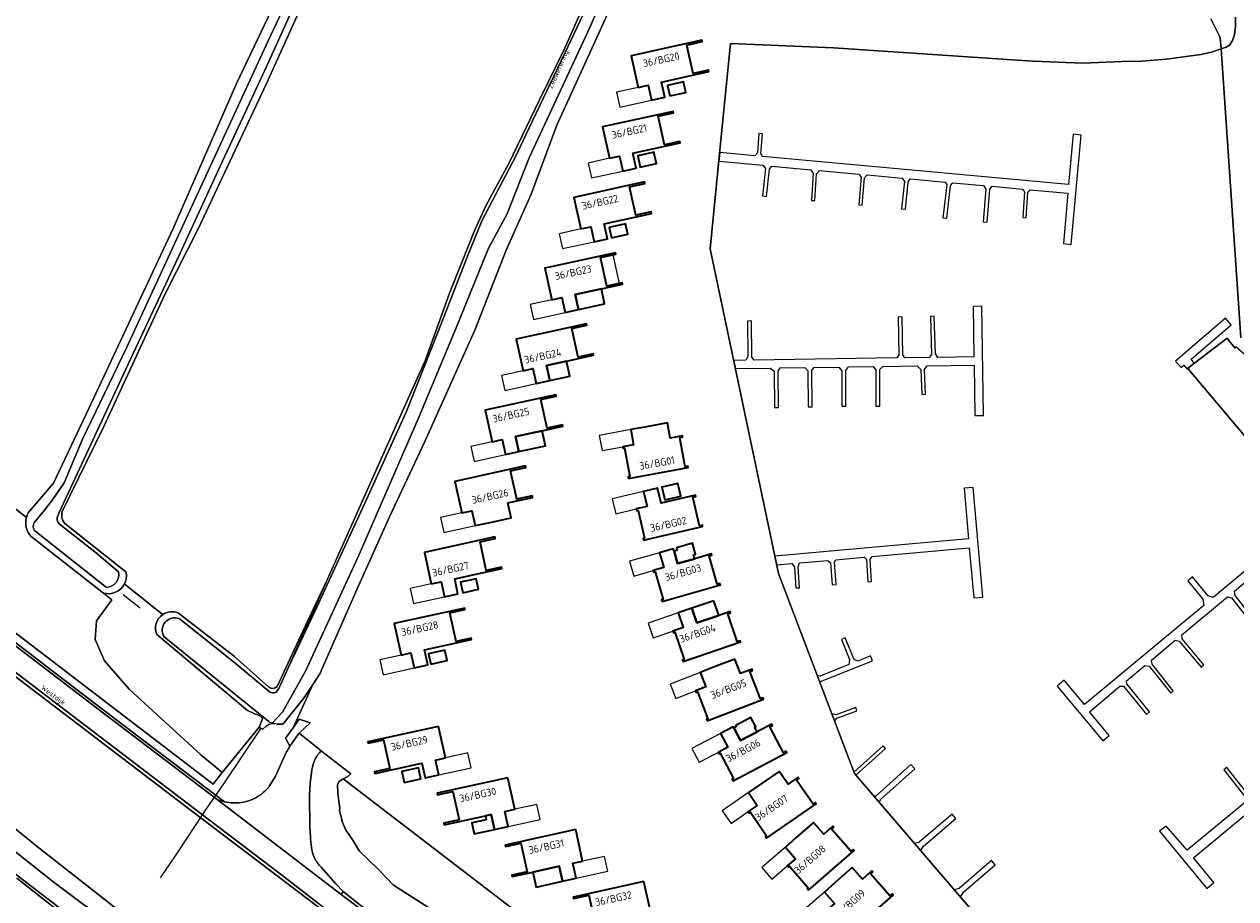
# Model space of a CAD drawing. Header units: metres. Extents: x 149984 to 156489, y 469398 to 478068.
# Tile 591 of 656: x 153705 to 153925, y 474865 to 475023. Entities that reach past the tile are written whole.
import ezdxf
from ezdxf.enums import TextEntityAlignment as Align

# ---------------------------------------------------------------- set-up
doc = ezdxf.new("R2010")
doc.units = ezdxf.units.M
doc.header["$LTSCALE"] = 0.75
for name, color, linetype, lineweight in [('B-WE-GR-GRAS-GV', 252, 'Continuous', 13), ('B-WE-KW-KUNSTWERK_DUIKER-G', 6, 'Continuous', 18), ('B-WE-KW-KUNSTWERK_STEIGER-GV', 6, 'Continuous', 18), ('B-WE-OG-BEBOUWING-GV', 6, 'Continuous', 35), ('B-WE-OG-BEBOUWING-T18', 1, 'Continuous', 18), ('B-WE-OG-BEBOUWING_LUIFEL-GV', 6, 'Continuous', 18), ('B-WE-OG-TERREIN_BEGROEID-GV', 252, 'Continuous', 18), ('B-WE-OG-TERREIN_ERF-GV', 252, 'Continuous', 18), ('B-WE-OG-TERREIN_OEVER-GV', 252, 'Continuous', 18), ('B-WE-OG-TOPOGRAFIE-T18', 7, 'Continuous', 18), ('B-WE-OG-WATER-GV', 252, 'Continuous', 18), ('B-WE-OG-WATER_HAVEN-GV', 252, 'Continuous', 18), ('B-WE-OG-WATER_SLOOT-GV', 252, 'Continuous', 18), ('B-WE-OG-WEG-GV', 252, 'Continuous', 18), ('B-WE-VH-GESLOTENVERHARDING_ASFALT-GV', 252, 'Continuous', 18), ('B-WE-VH-GESLOTENVERHARDING_BETON-GV', 252, 'Continuous', 18), ('B-WE-VH-ONVERHARD-GV', 252, 'Continuous', 18), ('B-WE-VH-OPENVERHARDING-GV', 252, 'Continuous', 18), ('B-WE-VH-OPENVERHARDING_BETONSTRAATSTEEN-GV', 252, 'Continuous', 18), ('B-WE-VH-OPENVERHARDING_STRAATBAKSTEEN-GV', 252, 'Continuous', 18)]:
    doc.layers.add(name, color=color, linetype=linetype, lineweight=lineweight)
doc.styles.add('NLCS-ISO-M500-T18', font='NLCS-ISO.ttf', dxfattribs={"height": 0.9})
doc.styles.add('NLCS-ISO-M750-T18', font='NLCS-ISO.ttf', dxfattribs={"height": 1.35})

msp = doc.modelspace()

# ---------------------------------------------------------------- linework, layer by layer
at = {"layer": 'B-WE-GR-GRAS-GV', "flags": 128}
for points in [[(153705.942, 474934.919), (153710.528, 474940.281), (153716.904, 474953.798), (153732.203, 474986.447), (153743.642, 475012.719), (153755.139, 475036.8), (153765.492, 475057.198), (153780.567, 475090.001), (153793.209, 475118.439), (153795.728, 475121.837), (153796.852, 475123.755), (153798.903, 475127.194), (153800.556, 475132.751), (153800.479, 475134.977), (153799.167, 475143.334), (153791.759, 475158.548), (153787.46, 475167.61), (153778.067, 475180.574), (153747.212, 475224.14)], [(153794.357, 475112.537), (153762.437, 475043.874), (153757.158, 475030.613), (153749.088, 475012.714), (153736.825, 474986.634), (153730.734, 474974.59), (153719.646, 474950.571), (153712.106, 474935.175)], [(153802.978, 475018.859), (153813.539, 475042.516), (153814.405, 475044.074)], [(153751.033, 474903.446), (153755.718, 474913.636), (153760.162, 474922.89), (153773.668, 474953.198), (153777.813, 474962.484), (153782.253, 474974.704), (153786.822, 474986.182), (153788.864, 474990.666), (153792.96, 474998.22), (153798.521, 475009.772), (153802.978, 475018.859)], [(153574.948, 475011.628), (153739.438, 474885.754), (153741.056, 474887.882), (153737.149, 474891.119), (153724.201, 474902.951), (153719.736, 474908.086), (153718.062, 474911.992), (153718.285, 474915.341), (153719.96, 474917.573), (153721.107, 474919.177), (153719.543, 474920.401), (153706.489, 474930.615)], [(153752.424, 474897.088), (153752.16, 474896.76), (153751.97, 474896.62), (153751.71, 474896.62), (153751.11, 474896.63), (153750.76, 474896.68), (153750.42, 474896.76), (153750.1, 474896.79), (153749.79, 474896.71), (153749.51, 474896.6), (153749, 474896.19), (153748.42, 474895.76), (153747.76, 474896.12), (153741.056, 474887.882), (153739.438, 474885.754), (153574.948, 475011.628)], [(153705.607, 474934.103), (153705.038, 474934.535), (153700.355, 474938.096), (153700.26, 474938.953), (153699.188, 474939.77)], [(153699.188, 474939.77), (153700.26, 474938.953), (153700.355, 474938.096), (153705.038, 474934.535), (153705.607, 474934.103)], [(153712.567, 474933.022), (153723.626, 474924.255)], [(153723.375, 474922.047), (153723.851, 474921.665), (153727.132, 474919.027), (153728.777, 474917.704), (153730.289, 474916.488)], [(153733.138, 474916.774), (153743.294, 474908.869), (153749.496, 474903.327)], [(153697.878, 474915.754), (153713.36, 474903.946), (153725.773, 474894.452), (153736.216, 474886.528), (153741.471, 474882.599)], [(153753.345, 474892.641), (153752.557, 474894.095), (153753.896, 474895.969), (153757.413, 474903.734), (153755.788, 474901.273), (153752.424, 474897.088)], [(153749.572, 474885.35), (153750.634, 474887.102), (153752.729, 474891.601)], [(153730.917, 474847.824), (153721.45, 474854.997), (153712.467, 474862), (153703.853, 474868.741)]]:
    msp.add_lwpolyline(points, dxfattribs=at)
at = {"layer": 'B-WE-GR-GRAS-GV'}
for points in [[(153705.607, 474934.103, -0.0612358), (153705.942, 474934.919)], [(153712.106, 474935.175, 0.2723875), (153712.567, 474933.022)], [(153706.489, 474930.615, -0.2641274), (153705.607, 474934.103)], [(153723.626, 474924.255, -0.1772643), (153723.375, 474922.047)], [(153730.289, 474916.488, -0.2562204), (153733.138, 474916.774)], [(153749.496, 474903.327, 0.3415922), (153751.033, 474903.446)], [(153752.729, 474891.601, -0.0133383), (153753.345, 474892.641)], [(153746.769, 474883.124, 0.1019895), (153749.367, 474885.105)], [(153749.367, 474885.105, 0.0132288), (153749.572, 474885.35)], [(153741.471, 474882.599, 0.1066102), (153744.976, 474882.508)], [(153744.976, 474882.508, 0.0592187), (153746.769, 474883.124)]]:
    msp.add_lwpolyline(points, format="xyb", dxfattribs=at)
at = {"layer": 'B-WE-KW-KUNSTWERK_DUIKER-G', "flags": 128}
for points in [[(153723.134, 474920.154), (153726.215, 474917.742)], [(153729.87, 474868.784), (153732.586, 474872.811), (153738.233, 474881.28), (153741.372, 474885.839), (153748.122, 474895.923)]]:
    msp.add_lwpolyline(points, dxfattribs=at)
at = {"layer": 'B-WE-KW-KUNSTWERK_STEIGER-GV', "flags": 128}
for points in [[(153880.534, 474994.073), (153886.026, 474993.569), (153886.401, 474993.077), (153886.075, 474988.416), (153886.679, 474988.374), (153887.002, 474992.995), (153887.419, 474993.441), (153894.25, 474992.814), (153893.413, 474983.693), (153894.836, 474983.562), (153896.653, 475003.368), (153895.185, 475003.502), (153894.35, 474994.399), (153838.904, 474999.486), (153838.628, 475000.048), (153838.916, 475003.583), (153838.277, 475003.636), (153837.993, 475000.159), (153837.538, 474999.611), (153831.172, 475000.195), (153831.014, 474998.616), (153839.011, 474997.882), (153839.478, 474997.29), (153838.91, 474992.335), (153839.649, 474992.251), (153840.215, 474997.185), (153840.637, 474997.733), (153847.689, 474997.086), (153848.101, 474996.421), (153847.774, 474991.531), (153848.384, 474991.49), (153848.707, 474996.32), (153849.223, 474996.945), (153856.343, 474996.292), (153856.791, 474995.704), (153856.376, 474990.727), (153856.967, 474990.678), (153857.377, 474995.595), (153857.871, 474996.152), (153864.25, 474995.567), (153864.629, 474994.921), (153864.126, 474990.01), (153864.807, 474989.941), (153865.309, 474994.853), (153865.653, 474995.438), (153872.007, 474994.855), (153872.335, 474994.356), (153871.615, 474988.38), (153872.293, 474988.299), (153873.004, 474994.195), (153873.419, 474994.725), (153878.966, 474994.217), (153879.387, 474993.531), (153878.907, 474987.663), (153879.623, 474987.605), (153880.104, 474993.481)], [(153868.723, 474961.562), (153877.276, 474961.687), (153877.41, 474952.56), (153878.921, 474952.583), (153878.632, 474972.342), (153877.062, 474972.319), (153877.196, 474963.182), (153870.657, 474963.086), (153870.247, 474963.716), (153870.041, 474970.542), (153869.327, 474970.52), (153869.536, 474963.622), (153869.115, 474963.064), (153864.699, 474962.999), (153864.369, 474963.57), (153864.22, 474970.418), (153863.472, 474970.401), (153863.621, 474963.563), (153863.277, 474962.978), (153837.39, 474962.599), (153837.011, 474963.148), (153836.939, 474969.684), (153836.221, 474969.676), (153836.293, 474963.218), (153835.913, 474962.578), (153833.711, 474962.545), (153834.029, 474961.054), (153840.349, 474961.147), (153841.067, 474960.559), (153841.097, 474954.018), (153841.813, 474954.021), (153841.783, 474960.56), (153842.131, 474961.173), (153846.605, 474961.238), (153847.131, 474960.619), (153847.191, 474954.137), (153847.908, 474954.143), (153847.848, 474960.679), (153848.212, 474961.262), (153852.755, 474961.328), (153853.315, 474960.678), (153853.315, 474954.226), (153854.032, 474954.226), (153854.032, 474960.738), (153854.471, 474961.353), (153858.971, 474961.419), (153859.439, 474960.768), (153859.469, 474954.226), (153860.186, 474954.229), (153860.155, 474960.886), (153860.747, 474961.445), (153866.942, 474961.536), (153867.594, 474960.886), (153867.773, 474956.367), (153868.428, 474956.393), (153868.249, 474960.916)], [(153917.118, 474962.019), (153916.559, 474962.76), (153923.793, 474969.007), (153922.751, 474970.213), (153913.736, 474962.427), (153914.747, 474961.256), (153915.224, 474961.669), (153915.86, 474960.932)], [(153852.178, 474926.439), (153857.351, 474926.903), (153857.752, 474926.462), (153857.973, 474922.425), (153858.663, 474922.463), (153858.444, 474926.453), (153858.782, 474927.031), (153876.367, 474928.608), (153877.183, 474919.512), (153878.834, 474919.66), (153877.054, 474939.509), (153875.434, 474939.363), (153876.255, 474930.215), (153841.175, 474927.069), (153841.507, 474925.482), (153844.221, 474925.725), (153844.73, 474925.169), (153844.983, 474921.321), (153845.612, 474921.363), (153845.363, 474925.135), (153845.609, 474925.85), (153850.753, 474926.311), (153851.225, 474925.863), (153851.542, 474921.858), (153852.268, 474921.915), (153851.948, 474925.96)], [(153849.346, 474904.101), (153849.449, 474904.358), (153858.848, 474908.116), (153858.491, 474909.009), (153856.165, 474908.079), (153855.519, 474908.356), (153853.918, 474912.254), (153853.215, 474911.965), (153854.7, 474908.348), (153854.546, 474907.432), (153849.345, 474905.352), (153848.828, 474905.465)], [(153851.469, 474898.497), (153851.995, 474897.113), (153852.399, 474897.754), (153856.04, 474899.054), (153855.833, 474899.633), (153852.238, 474898.35)], [(153855.572, 474887.679), (153855.817, 474887.393), (153861.194, 474892.224), (153860.758, 474892.709), (153855.467, 474887.956)], [(153860.092, 474882.412), (153860.304, 474882.974), (153866.504, 474888.54), (153865.8, 474889.324), (153859.429, 474883.606), (153859.074, 474883.593)], [(153867.575, 474873.739), (153868.065, 474874.551), (153873.968, 474879.536), (153873.294, 474880.334), (153867.277, 474875.254), (153866.43, 474875.049)], [(153873.659, 474866.649), (153874.783, 474865.332), (153875.382, 474866.249), (153881.059, 474871.179), (153880.39, 474871.949), (153874.539, 474866.868)]]:
    msp.add_lwpolyline(points, close=True, dxfattribs=at)
for points in [[(153938.433, 474934.458), (153920.558, 474919.571), (153919.641, 474919.86), (153916.827, 474923.32), (153915.94, 474922.599), (153918.651, 474919.266), (153918.84, 474918.14), (153897.273, 474900.179), (153893.576, 474904.618), (153892.291, 474903.549), (153900.569, 474893.61), (153901.723, 474894.571), (153898.131, 474898.885), (153903.67, 474903.499), (153904.299, 474903.499), (153908.445, 474898.419), (153909.035, 474898.901), (153904.923, 474903.938), (153904.84, 474904.473), (153908.166, 474907.242), (153908.977, 474907.149), (153912.857, 474902.282), (153913.33, 474902.659), (153909.486, 474907.48), (153909.352, 474908.231), (153913.687, 474911.841), (153914.399, 474911.7), (153918.385, 474906.991), (153918.882, 474907.412), (153914.933, 474912.077), (153914.857, 474912.815), (153923.117, 474919.695), (153923.86, 474919.53), (153927.422, 474914.98)], [(153928.038, 474915.462), (153924.535, 474919.937), (153924.383, 474920.749), (153929.267, 474924.817)], [(153926.539, 474882.642), (153915.862, 474873.789), (153912.035, 474878.143), (153910.805, 474877.236), (153919.374, 474866.889), (153920.683, 474867.978), (153916.989, 474872.416), (153942.009, 474893.24)], [(153926.889, 474883.903), (153923.016, 474888.8), (153922.475, 474888.373), (153926.292, 474883.545)]]:
    msp.add_lwpolyline(points, dxfattribs=at)
at = {"layer": 'B-WE-OG-BEBOUWING-GV', "flags": 128}
for points in [[(153816.422, 475012.007), (153818.218, 475012.407), (153818.819, 475009.703), (153821.26, 475010.246), (153820.658, 475012.95), (153829.19, 475014.848), (153829.131, 475015.111), (153826.378, 475014.499), (153825.227, 475019.672), (153827.98, 475020.285), (153827.921, 475020.548), (153815.153, 475017.708)], [(153822.144, 475010.443), (153825.031, 475011.085), (153824.605, 475013), (153821.718, 475012.358)], [(153811.227, 474999.148), (153813.024, 474999.543), (153813.619, 474996.837), (153816.061, 474997.374), (153815.466, 475000.079), (153824.002, 475001.955), (153823.944, 475002.219), (153821.19, 475001.614), (153820.052, 475006.79), (153822.807, 475007.396), (153822.749, 475007.659), (153809.974, 475004.852)], [(153818.192, 475000), (153816.317, 474999.588), (153816.77, 474997.53), (153819.732, 474998.181), (153819.332, 475000), (153819.279, 475000.239)], [(153806.017, 474986.352), (153807.814, 474986.747), (153808.409, 474984.042), (153810.851, 474984.579), (153810.256, 474987.284), (153818.792, 474989.16), (153818.734, 474989.424), (153815.98, 474988.819), (153814.842, 474993.995), (153817.597, 474994.6), (153817.539, 474994.864), (153804.764, 474992.056)], [(153811.574, 474984.738), (153814.506, 474985.383), (153814.088, 474987.28), (153811.156, 474986.636)], [(153809.74, 474975.497), (153813.556, 474976.336), (153813.498, 474976.599), (153810.744, 474975.994), (153809.607, 474981.171), (153812.361, 474981.776), (153812.303, 474982.04), (153799.528, 474979.232), (153800.781, 474973.528), (153802.578, 474973.923), (153803.173, 474971.218), (153805.615, 474971.754), (153805.02, 474974.46)], [(153805.615, 474971.754), (153810.334, 474972.791), (153809.74, 474975.497), (153805.02, 474974.46)], [(153800.382, 474958.89), (153799.788, 474961.595), (153803.445, 474962.399), (153808.324, 474963.471), (153808.266, 474963.735), (153805.512, 474963.13), (153804.374, 474968.306), (153807.128, 474968.911), (153807.07, 474969.175), (153794.295, 474966.367), (153795.549, 474960.663), (153797.346, 474961.058), (153797.941, 474958.353)], [(153800.382, 474958.89), (153804.033, 474959.693), (153803.445, 474962.399), (153799.788, 474961.595)], [(153799.012, 474949.795), (153802.735, 474950.613), (153802.677, 474950.877), (153799.923, 474950.271), (153798.785, 474955.448), (153801.54, 474956.053), (153801.482, 474956.317), (153788.707, 474953.509), (153789.96, 474947.805), (153791.757, 474948.2), (153792.352, 474945.495), (153794.794, 474946.031), (153794.199, 474948.737)], [(153799.012, 474949.795), (153794.199, 474948.737), (153794.794, 474946.031), (153799.606, 474947.087)], [(153814.661, 474941.147), (153825.46, 474943.134), (153825.414, 474943.38), (153824.893, 474943.284), (153823.931, 474948.516), (153824.452, 474948.612), (153824.407, 474948.858), (153822.213, 474948.455), (153821.705, 474951.217), (153817.623, 474950.467), (153815.066, 474949.997), (153815.573, 474947.243), (153813.606, 474946.881), (153813.664, 474946.567), (153813.93, 474946.615), (153814.869, 474941.511), (153814.603, 474941.462)], [(153792.818, 474936.748), (153797.253, 474937.723), (153797.195, 474937.986), (153794.441, 474937.381), (153793.303, 474942.557), (153796.057, 474943.163), (153795.999, 474943.426), (153783.224, 474940.619), (153784.478, 474934.915), (153786.275, 474935.31), (153786.869, 474932.604), (153789.311, 474933.141), (153793.413, 474934.043)], [(153817.393, 474929.945), (153828.086, 474932.435), (153828.03, 474932.679), (153827.513, 474932.559), (153826.307, 474937.74), (153826.823, 474937.86), (153826.766, 474938.104), (153820.552, 474936.656), (153819.915, 474939.393), (153817.383, 474938.803), (153818.018, 474936.076), (153816.07, 474935.623), (153816.143, 474935.311), (153816.406, 474935.372), (153817.583, 474930.318), (153817.32, 474930.256)], [(153821.237, 474937.269), (153824.149, 474937.948), (153823.611, 474940.254), (153820.7, 474939.576)], [(153778.94, 474922.035), (153780.737, 474922.43), (153781.332, 474919.725), (153783.773, 474920.262), (153783.179, 474922.967), (153787.28, 474923.868), (153791.715, 474924.843), (153791.657, 474925.107), (153788.903, 474924.501), (153787.765, 474929.678), (153790.519, 474930.283), (153790.461, 474930.547), (153777.686, 474927.739)], [(153826.647, 474926.621), (153823.548, 474925.727), (153822.902, 474927.966), (153822.769, 474928.427), (153820.271, 474927.706), (153821.047, 474925.016), (153819.125, 474924.462), (153819.214, 474924.154), (153819.473, 474924.229), (153820.911, 474919.242), (153820.652, 474919.168), (153820.741, 474918.86), (153831.291, 474921.903), (153831.221, 474922.143), (153830.712, 474921.996), (153829.238, 474927.108), (153829.747, 474927.255), (153829.678, 474927.495)], [(153823.338, 474928.591), (153823.471, 474928.131), (153822.902, 474927.966), (153823.548, 474925.727), (153826.647, 474926.621), (153826.442, 474927.328), (153826.817, 474927.436), (153826.241, 474929.429)], [(153784.645, 474920.454), (153787.47, 474921.075), (153787.055, 474922.962), (153784.23, 474922.34)], [(153830.093, 474918.989), (153826.125, 474917.636), (153827.032, 474914.976), (153830.997, 474916.328)], [(153773.462, 474909.147), (153775.26, 474909.542), (153775.854, 474906.836), (153778.296, 474907.373), (153777.701, 474910.078), (153786.238, 474911.954), (153786.18, 474912.218), (153783.425, 474911.613), (153782.288, 474916.789), (153785.042, 474917.395), (153784.984, 474917.658), (153772.209, 474914.85)], [(153826.125, 474917.636), (153823.664, 474916.797), (153824.567, 474914.147), (153822.674, 474913.501), (153822.778, 474913.199), (153823.033, 474913.286), (153824.708, 474908.373), (153824.453, 474908.286), (153824.556, 474907.983), (153834.948, 474911.527), (153834.868, 474911.763), (153834.366, 474911.592), (153832.649, 474916.628), (153833.151, 474916.799), (153833.07, 474917.035), (153830.997, 474916.328), (153827.032, 474914.976)], [(153778.841, 474907.493), (153781.826, 474908.149), (153781.409, 474910.049), (153778.423, 474909.393)], [(153834.921, 474905.797), (153833.902, 474908.425), (153830.071, 474906.94), (153827.644, 474906.005), (153828.651, 474903.393), (153826.784, 474902.674), (153826.899, 474902.375), (153827.151, 474902.472), (153829.017, 474897.629), (153828.765, 474897.532), (153828.88, 474897.233), (153839.126, 474901.179), (153839.036, 474901.413), (153838.542, 474901.222), (153836.63, 474906.187), (153837.124, 474906.377), (153837.034, 474906.611)], [(153837.967, 474895.263), (153837.547, 474896.052), (153837.727, 474896.147), (153836.832, 474897.843), (153834.118, 474896.411), (153834.22, 474896.217), (153833.742, 474895.966), (153834.951, 474893.673)], [(153780.238, 474896.24), (153767.463, 474893.432), (153767.521, 474893.168), (153770.276, 474893.773), (153771.413, 474888.597), (153768.659, 474887.992), (153768.717, 474887.728), (153777.253, 474889.604), (153777.848, 474886.899), (153780.29, 474887.435), (153779.695, 474890.141), (153781.492, 474890.536)], [(153831.34, 474894.946), (153832.646, 474892.469), (153830.877, 474891.536), (153831.026, 474891.253), (153831.265, 474891.379), (153833.685, 474886.788), (153833.446, 474886.662), (153833.596, 474886.379), (153843.308, 474891.5), (153843.192, 474891.721), (153842.723, 474891.474), (153840.242, 474896.18), (153840.711, 474896.427), (153840.594, 474896.648), (153838.622, 474895.608), (153837.967, 474895.263), (153834.951, 474893.673), (153833.742, 474895.966), (153833.64, 474896.159)], [(153774.035, 474886.062), (153777.061, 474886.726), (153776.617, 474888.753), (153773.591, 474888.088)], [(153792.8, 474886.917), (153780.021, 474884.127), (153780.079, 474883.863), (153782.834, 474884.465), (153783.964, 474879.286), (153781.209, 474878.685), (153781.267, 474878.421), (153788.742, 474880.054), (153789.806, 474880.286), (153790.397, 474877.579), (153792.839, 474878.113), (153792.248, 474880.819), (153794.046, 474881.211)], [(153841.968, 474888.078), (153836.384, 474884.233), (153837.972, 474881.927), (153836.324, 474880.793), (153836.505, 474880.529), (153836.728, 474880.682), (153839.67, 474876.407), (153839.448, 474876.254), (153839.629, 474875.99), (153848.674, 474882.216), (153848.532, 474882.422), (153848.096, 474882.121), (153845.08, 474886.503), (153845.516, 474886.804), (153845.374, 474887.01), (153843.563, 474885.763)], [(153788.902, 474879.325), (153786.27, 474878.749), (153786.703, 474876.771), (153789.819, 474877.453), (153790.397, 474877.579), (153789.806, 474880.286), (153788.742, 474880.054)], [(153805.098, 474877.531), (153792.324, 474874.719), (153792.382, 474874.455), (153795.136, 474875.061), (153796.275, 474869.885), (153793.521, 474869.279), (153793.579, 474869.015), (153797.349, 474869.845), (153802.115, 474870.895), (153802.71, 474868.189), (153805.152, 474868.727), (153804.556, 474871.432), (153806.353, 474871.828)], [(153847.232, 474866.558), (153855.507, 474873.775), (153855.342, 474873.964), (153854.943, 474873.615), (153851.446, 474877.625), (153851.846, 474877.973), (153851.681, 474878.161), (153850.01, 474876.704), (153848.141, 474878.828), (153845.026, 474876.086), (153843.066, 474874.377), (153844.907, 474872.267), (153843.4, 474870.952), (153843.61, 474870.711), (153843.813, 474870.888), (153847.225, 474866.977), (153847.021, 474866.799)], [(153797.349, 474869.845), (153797.945, 474867.139), (153802.71, 474868.189), (153802.115, 474870.895)], [(153852.076, 474867.953), (153850.124, 474866.235), (153851.974, 474864.133), (153850.473, 474862.812), (153850.684, 474862.571), (153850.887, 474862.75), (153854.316, 474858.854), (153854.114, 474858.676), (153854.325, 474858.436), (153862.567, 474865.691), (153862.402, 474865.878), (153862.004, 474865.528), (153858.489, 474869.521), (153858.886, 474869.872), (153858.721, 474870.059), (153857.047, 474868.586), (153855.191, 474870.695)], [(153817.412, 474868.166), (153804.646, 474865.319), (153804.705, 474865.056), (153807.457, 474865.669), (153808.61, 474860.496), (153805.858, 474859.883), (153805.917, 474859.619), (153814.447, 474861.521), (153815.05, 474858.818), (153817.49, 474859.362), (153816.887, 474862.065), (153818.683, 474862.466)]]:
    msp.add_lwpolyline(points, close=True, dxfattribs=at)
at = {"layer": 'B-WE-OG-BEBOUWING_LUIFEL-GV', "flags": 128}
for points in [[(153818.819, 475009.703), (153818.218, 475012.407), (153816.422, 475012.007), (153812.487, 475011.131), (153813.09, 475008.427)], [(153813.619, 474996.837), (153813.024, 474999.543), (153811.227, 474999.148), (153807.338, 474998.293), (153807.933, 474995.587)], [(153808.409, 474984.042), (153807.814, 474986.747), (153806.017, 474986.352), (153802.103, 474985.492), (153802.698, 474982.787)], [(153810.744, 474975.994), (153813.045, 474976.5), (153811.908, 474981.677), (153809.607, 474981.171)], [(153803.173, 474971.218), (153802.578, 474973.923), (153800.781, 474973.528), (153796.843, 474972.663), (153797.438, 474969.957)], [(153797.941, 474958.353), (153797.346, 474961.058), (153795.549, 474960.663), (153791.684, 474959.813), (153792.278, 474957.108)], [(153815.066, 474949.997), (153809.352, 474948.952), (153809.857, 474946.195), (153813.606, 474946.881), (153813.705, 474946.899), (153815.573, 474947.243)], [(153792.352, 474945.495), (153791.757, 474948.2), (153789.96, 474947.805), (153786.089, 474946.954), (153786.684, 474944.249)], [(153817.383, 474938.803), (153811.721, 474937.486), (153812.355, 474934.759), (153816.07, 474935.623), (153818.018, 474936.076)], [(153786.869, 474932.604), (153786.275, 474935.31), (153784.478, 474934.915), (153780.599, 474934.062), (153781.194, 474931.357)], [(153820.271, 474927.706), (153814.842, 474926.141), (153815.617, 474923.451), (153819.125, 474924.462), (153821.047, 474925.016)], [(153781.332, 474919.725), (153780.737, 474922.43), (153778.94, 474922.035), (153775.101, 474921.191), (153775.696, 474918.486)], [(153823.664, 474916.797), (153818.235, 474914.944), (153819.139, 474912.295), (153822.674, 474913.501), (153824.567, 474914.147)], [(153775.854, 474906.836), (153775.26, 474909.542), (153773.462, 474909.147), (153769.628, 474908.305), (153770.223, 474905.599)], [(153827.644, 474906.005), (153822.211, 474903.913), (153823.217, 474901.3), (153826.784, 474902.674), (153828.651, 474903.393)], [(153831.34, 474894.946), (153826.156, 474892.212), (153827.462, 474889.735), (153830.877, 474891.536), (153832.646, 474892.469)], [(153781.492, 474890.536), (153779.695, 474890.141), (153780.29, 474887.435), (153786.145, 474888.722), (153785.55, 474891.428)], [(153836.384, 474884.233), (153831.635, 474880.965), (153833.222, 474878.658), (153836.324, 474880.793), (153837.972, 474881.927)], [(153792.839, 474878.113), (153798.63, 474879.375), (153798.04, 474882.082), (153794.046, 474881.211), (153792.248, 474880.819)], [(153843.066, 474874.377), (153838.803, 474870.657), (153840.644, 474868.547), (153843.4, 474870.952), (153844.907, 474872.267)], [(153805.152, 474868.727), (153810.89, 474869.991), (153810.293, 474872.696), (153806.353, 474871.828), (153804.556, 474871.432)], [(153850.124, 474866.235), (153845.806, 474862.434), (153847.655, 474860.332), (153850.473, 474862.812), (153851.974, 474864.133)]]:
    msp.add_lwpolyline(points, close=True, dxfattribs=at)
at = {"layer": 'B-WE-OG-TERREIN_BEGROEID-GV', "flags": 128}
for points in [[(153761.8, 474861), (153734, 474882.07), (153666.53, 474933.51), (153655.575, 474941.914), (153653.578, 474943.445)], [(153683.503, 474893.506), (153687.208, 474890.643), (153703.48, 474877.81), (153707.882, 474874.226), (153734.473, 474853.324), (153736.835, 474850.572), (153766.642, 474828.489)], [(153778.46, 474863.45), (153772.07, 474867.5), (153769.24, 474870.41), (153765.86, 474873.7), (153764.72, 474875.65), (153763.49, 474877.44), (153763.1, 474878.26), (153762.79, 474879.01), (153762.65, 474879.6), (153762.32, 474880.92), (153762.36, 474881.4), (153762.19, 474882.69), (153762.04, 474884.14), (153761.99, 474884.73), (153761.94, 474885.22), (153761.94, 474885.64), (153762.22, 474886.17), (153762.977, 474886.71), (153763.822, 474887.135), (153764.34, 474887.653), (153759.595, 474891.323), (153758.97, 474891.807)], [(153757.314, 474888.355), (153757.071, 474886.375)], [(153756.87, 474883.343), (153756.931, 474878.365)], [(153758.978, 474870.706), (153761.659, 474867.69), (153762.977, 474866.309), (153770.49, 474860.35), (153793.02, 474843.44), (153801.23, 474837.14), (153804.72, 474834.5), (153814.12, 474827.33), (153826.59, 474817.85), (153844.55, 474804.17), (153859.76, 474792.95), (153875.1, 474780.71), (153889.1, 474770.11), (153918.96, 474747.62), (153920.24, 474746.62), (153921.12, 474746.24), (153921.93, 474746.07)]]:
    msp.add_lwpolyline(points, dxfattribs=at)
at = {"layer": 'B-WE-OG-TERREIN_BEGROEID-GV'}
for points in [[(153757.928, 474890.353, 0.088076), (153757.314, 474888.355)], [(153758.97, 474891.807, 0.074474), (153757.928, 474890.353)], [(153757.071, 474886.375, 0.022088), (153756.87, 474883.343)], [(153756.931, 474878.365, 0.0172802), (153757.237, 474874.311)], [(153757.237, 474874.311, 0.0809808), (153757.74, 474872.523)], [(153757.74, 474872.523, 0.0814942), (153758.978, 474870.706)]]:
    msp.add_lwpolyline(points, format="xyb", dxfattribs=at)
at = {"layer": 'B-WE-OG-TERREIN_ERF-GV', "flags": 128}
for points in [[(153816.516, 475037.746), (153801.684, 475005.181), (153797.026, 474992.663), (153792.524, 474982.488), (153786.852, 474967.992), (153777.758, 474947.823), (153771.365, 474934.227), (153765.513, 474921.172), (153758.76, 474905.775), (153757.413, 474903.734), (153753.896, 474895.969), (153755.039, 474897.569), (153756.989, 474896.861), (153755.082, 474895.052), (153755.007, 474894.981), (153758.97, 474891.807), (153759.595, 474891.323), (153764.34, 474887.653), (153763.822, 474887.135), (153762.977, 474886.71), (153922.592, 474764.245)], [(153909.517, 474824.846), (153855.572, 474887.679), (153841.835, 474923.918), (153829.46, 474982.756), (153831.151, 475000), (153833.107, 475019.949), (153851.758, 475019.182), (153886.883, 475016.794), (153887.92, 475016.74), (153896.95, 475016.38), (153903.99, 475016.7), (153907.58, 475016.74), (153912.1, 475017.09), (153918.33, 475017.96), (153920.23, 475018.4), (153921.64, 475018.89), (153921.929, 475018.98), (153921.982, 475018.997), (153921.842, 475021.029), (153920.15, 475024.39)], [(154042.56, 474892.89), (154000, 474900.626), (153996.365, 474901.287), (153977.545, 474918.016), (153969.464, 474925.199), (153963.74, 474930.288), (153954.747, 474938.282), (153951.099, 474941.524), (153951.098, 474941.525), (153943.384, 474948.382), (153941.143, 474950.374), (153932.31, 474958.226), (153924.68, 474965.008), (153924.575, 474964.829), (153924.517, 474964.73), (153923.401, 474966.144), (153923.064, 474966.572), (153915.96, 474961.103), (153916.278, 474960.725), (153930.588, 474943.752), (153963.018, 474905.808), (154000, 474862.261), (154032.15, 474824.404), (154036.893, 474818.848)], [(153922.592, 474764.245), (153762.977, 474886.71), (153762.22, 474886.17), (153761.94, 474885.64), (153761.94, 474885.22), (153761.99, 474884.73), (153762.04, 474884.14), (153762.19, 474882.69), (153762.36, 474881.4), (153762.32, 474880.92), (153762.65, 474879.6), (153762.79, 474879.01), (153763.1, 474878.26), (153763.49, 474877.44), (153764.72, 474875.65), (153765.86, 474873.7), (153769.24, 474870.41), (153772.07, 474867.5), (153778.46, 474863.45)]]:
    msp.add_lwpolyline(points, dxfattribs=at)
for points in [[(153816.422, 475012.007), (153815.153, 475017.708), (153827.921, 475020.548), (153827.98, 475020.285), (153825.227, 475019.672), (153826.378, 475014.499), (153829.131, 475015.111), (153829.19, 475014.848), (153820.658, 475012.95), (153821.26, 475010.246), (153818.819, 475009.703), (153818.218, 475012.407)], [(153822.144, 475010.443), (153821.718, 475012.358), (153824.605, 475013), (153825.031, 475011.085)], [(153813.619, 474996.837), (153813.024, 474999.543), (153811.227, 474999.148), (153809.974, 475004.852), (153822.749, 475007.659), (153822.807, 475007.396), (153820.052, 475006.79), (153821.19, 475001.614), (153823.944, 475002.219), (153824.002, 475001.955), (153815.466, 475000.079), (153816.061, 474997.374)], [(153816.77, 474997.53), (153816.317, 474999.588), (153818.192, 475000), (153819.279, 475000.239), (153819.332, 475000), (153819.732, 474998.181)], [(153806.017, 474986.352), (153804.764, 474992.056), (153817.539, 474994.864), (153817.597, 474994.6), (153814.842, 474993.995), (153815.98, 474988.819), (153818.734, 474989.424), (153818.792, 474989.16), (153810.256, 474987.284), (153810.851, 474984.579), (153808.409, 474984.042), (153807.814, 474986.747)], [(153811.574, 474984.738), (153811.156, 474986.636), (153814.088, 474987.28), (153814.506, 474985.383)], [(153810.334, 474972.791), (153805.615, 474971.754), (153803.173, 474971.218), (153802.578, 474973.923), (153800.781, 474973.528), (153799.528, 474979.232), (153812.303, 474982.04), (153812.361, 474981.776), (153809.607, 474981.171), (153810.744, 474975.994), (153813.498, 474976.599), (153813.556, 474976.336), (153809.74, 474975.497)], [(153804.033, 474959.693), (153800.382, 474958.89), (153797.941, 474958.353), (153797.346, 474961.058), (153795.549, 474960.663), (153794.295, 474966.367), (153807.07, 474969.175), (153807.128, 474968.911), (153804.374, 474968.306), (153805.512, 474963.13), (153808.266, 474963.735), (153808.324, 474963.471), (153803.445, 474962.399)], [(153799.012, 474949.795), (153799.606, 474947.087), (153794.794, 474946.031), (153792.352, 474945.495), (153791.757, 474948.2), (153789.96, 474947.805), (153788.707, 474953.509), (153801.482, 474956.317), (153801.54, 474956.053), (153798.785, 474955.448), (153799.923, 474950.271), (153802.677, 474950.877), (153802.735, 474950.613)], [(153822.213, 474948.455), (153824.407, 474948.858), (153824.452, 474948.612), (153823.931, 474948.516), (153824.893, 474943.284), (153825.414, 474943.38), (153825.46, 474943.134), (153814.661, 474941.147), (153814.603, 474941.462), (153814.869, 474941.511), (153813.93, 474946.615), (153813.664, 474946.567), (153813.606, 474946.881), (153815.573, 474947.243), (153815.066, 474949.997), (153817.623, 474950.467), (153821.705, 474951.217)], [(153783.224, 474940.619), (153795.999, 474943.426), (153796.057, 474943.163), (153793.303, 474942.557), (153794.441, 474937.381), (153797.195, 474937.986), (153797.253, 474937.723), (153792.818, 474936.748), (153793.413, 474934.043), (153789.311, 474933.141), (153786.869, 474932.604), (153786.275, 474935.31), (153784.478, 474934.915)], [(153816.07, 474935.623), (153818.018, 474936.076), (153817.383, 474938.803), (153819.915, 474939.393), (153820.552, 474936.656), (153826.766, 474938.104), (153826.823, 474937.86), (153826.307, 474937.74), (153827.513, 474932.559), (153828.03, 474932.679), (153828.086, 474932.435), (153817.393, 474929.945), (153817.32, 474930.256), (153817.583, 474930.318), (153816.406, 474935.372), (153816.143, 474935.311)], [(153821.237, 474937.269), (153820.7, 474939.576), (153823.611, 474940.254), (153824.149, 474937.948)], [(153787.28, 474923.868), (153783.179, 474922.967), (153783.773, 474920.262), (153781.332, 474919.725), (153780.737, 474922.43), (153778.94, 474922.035), (153777.686, 474927.739), (153790.461, 474930.547), (153790.519, 474930.283), (153787.765, 474929.678), (153788.903, 474924.501), (153791.657, 474925.107), (153791.715, 474924.843)], [(153823.471, 474928.131), (153823.338, 474928.591), (153826.241, 474929.429), (153826.817, 474927.436), (153826.442, 474927.328), (153826.647, 474926.621), (153829.678, 474927.495), (153829.747, 474927.255), (153829.238, 474927.108), (153830.712, 474921.996), (153831.221, 474922.143), (153831.291, 474921.903), (153820.741, 474918.86), (153820.652, 474919.168), (153820.911, 474919.242), (153819.473, 474924.229), (153819.214, 474924.154), (153819.125, 474924.462), (153821.047, 474925.016), (153820.271, 474927.706), (153822.769, 474928.427), (153822.902, 474927.966)], [(153784.645, 474920.454), (153784.23, 474922.34), (153787.055, 474922.962), (153787.47, 474921.075)], [(153826.125, 474917.636), (153830.093, 474918.989), (153830.997, 474916.328), (153833.07, 474917.035), (153833.151, 474916.799), (153832.649, 474916.628), (153834.366, 474911.592), (153834.868, 474911.763), (153834.948, 474911.527), (153824.556, 474907.983), (153824.453, 474908.286), (153824.708, 474908.373), (153823.033, 474913.286), (153822.778, 474913.199), (153822.674, 474913.501), (153824.567, 474914.147), (153823.664, 474916.797)], [(153773.462, 474909.147), (153772.209, 474914.85), (153784.984, 474917.658), (153785.042, 474917.395), (153782.288, 474916.789), (153783.425, 474911.613), (153786.18, 474912.218), (153786.238, 474911.954), (153777.701, 474910.078), (153778.296, 474907.373), (153775.854, 474906.836), (153775.26, 474909.542)], [(153778.841, 474907.493), (153778.423, 474909.393), (153781.409, 474910.049), (153781.826, 474908.149)], [(153830.071, 474906.94), (153833.902, 474908.425), (153834.921, 474905.797), (153837.034, 474906.611), (153837.124, 474906.377), (153836.63, 474906.187), (153838.542, 474901.222), (153839.036, 474901.413), (153839.126, 474901.179), (153828.88, 474897.233), (153828.765, 474897.532), (153829.017, 474897.629), (153827.151, 474902.472), (153826.899, 474902.375), (153826.784, 474902.674), (153828.651, 474903.393), (153827.644, 474906.005)], [(153830.877, 474891.536), (153832.646, 474892.469), (153831.34, 474894.946), (153833.64, 474896.159), (153833.742, 474895.966), (153834.22, 474896.217), (153834.118, 474896.411), (153836.832, 474897.843), (153837.727, 474896.147), (153837.547, 474896.052), (153837.967, 474895.263), (153838.622, 474895.608), (153840.594, 474896.648), (153840.711, 474896.427), (153840.242, 474896.18), (153842.723, 474891.474), (153843.192, 474891.721), (153843.308, 474891.5), (153833.596, 474886.379), (153833.446, 474886.662), (153833.685, 474886.788), (153831.265, 474891.379), (153831.026, 474891.253)], [(153780.29, 474887.435), (153777.848, 474886.899), (153777.253, 474889.604), (153768.717, 474887.728), (153768.659, 474887.992), (153771.413, 474888.597), (153770.276, 474893.773), (153767.521, 474893.168), (153767.463, 474893.432), (153780.238, 474896.24), (153781.492, 474890.536), (153779.695, 474890.141)], [(153774.035, 474886.062), (153773.591, 474888.088), (153776.617, 474888.753), (153777.061, 474886.726)], [(153786.27, 474878.749), (153788.902, 474879.325), (153788.742, 474880.054), (153781.267, 474878.421), (153781.209, 474878.685), (153783.964, 474879.286), (153782.834, 474884.465), (153780.079, 474883.863), (153780.021, 474884.127), (153792.8, 474886.917), (153794.046, 474881.211), (153792.248, 474880.819), (153792.839, 474878.113), (153790.397, 474877.579), (153789.819, 474877.453), (153786.703, 474876.771)], [(153836.324, 474880.793), (153837.972, 474881.927), (153836.384, 474884.233), (153841.968, 474888.078), (153843.563, 474885.763), (153845.374, 474887.01), (153845.516, 474886.804), (153845.08, 474886.503), (153848.096, 474882.121), (153848.532, 474882.422), (153848.674, 474882.216), (153839.629, 474875.99), (153839.448, 474876.254), (153839.67, 474876.407), (153836.728, 474880.682), (153836.505, 474880.529)], [(153797.349, 474869.845), (153793.579, 474869.015), (153793.521, 474869.279), (153796.275, 474869.885), (153795.136, 474875.061), (153792.382, 474874.455), (153792.324, 474874.719), (153805.098, 474877.531), (153806.353, 474871.828), (153804.556, 474871.432), (153805.152, 474868.727), (153802.71, 474868.189), (153797.945, 474867.139)], [(153850.01, 474876.704), (153851.681, 474878.161), (153851.846, 474877.973), (153851.446, 474877.625), (153854.943, 474873.615), (153855.342, 474873.964), (153855.507, 474873.775), (153847.232, 474866.558), (153847.021, 474866.799), (153847.225, 474866.977), (153843.813, 474870.888), (153843.61, 474870.711), (153843.4, 474870.952), (153844.907, 474872.267), (153843.066, 474874.377), (153845.026, 474876.086), (153848.141, 474878.828)], [(153857.047, 474868.586), (153858.721, 474870.059), (153858.886, 474869.872), (153858.489, 474869.521), (153862.004, 474865.528), (153862.402, 474865.878), (153862.567, 474865.691), (153854.325, 474858.436), (153854.114, 474858.676), (153854.316, 474858.854), (153850.887, 474862.75), (153850.684, 474862.571), (153850.473, 474862.812), (153851.974, 474864.133), (153850.124, 474866.235), (153852.076, 474867.953), (153855.191, 474870.695)], [(153817.412, 474868.166), (153818.683, 474862.466), (153816.887, 474862.065), (153817.49, 474859.362), (153815.05, 474858.818), (153814.447, 474861.521), (153805.917, 474859.619), (153805.858, 474859.883), (153808.61, 474860.496), (153807.457, 474865.669), (153804.705, 474865.056), (153804.646, 474865.319)]]:
    msp.add_lwpolyline(points, close=True, dxfattribs=at)
at = {"layer": 'B-WE-OG-TERREIN_OEVER-GV', "flags": 128}
for points in [[(153798.075, 475122.069), (153798.626, 475122.299), (153796.852, 475123.755), (153795.728, 475121.837), (153793.209, 475118.439), (153780.567, 475090.001), (153765.492, 475057.198), (153755.139, 475036.8), (153743.642, 475012.719), (153732.203, 474986.447), (153716.904, 474953.798), (153710.528, 474940.281), (153705.942, 474934.919)], [(153707.06, 474933.221), (153708.648, 474935.119), (153710.313, 474937.265), (153712.42, 474940.335), (153715.852, 474948.39), (153723.742, 474964.81), (153736.403, 474992.296), (153749.381, 475020.454), (153763.236, 475049.842), (153777.436, 475079.705), (153787.261, 475100.775), (153791.769, 475111.08), (153793.921, 475116.172), (153795.58, 475120.21)], [(153794.071, 475113.122), (153792.026, 475108.445), (153789.242, 475102.512), (153781.394, 475085.137), (153773.483, 475067.903), (153764.367, 475048.946), (153755.96, 475031.004), (153748.87, 475015.241), (153740.313, 474996.931), (153733.08, 474981.15), (153724.047, 474961.863), (153715.209, 474942.899), (153711.534, 474935.004), (153711.191, 474934.075)], [(153712.106, 474935.175), (153719.646, 474950.571), (153730.734, 474974.59), (153736.825, 474986.634), (153749.088, 475012.714), (153757.158, 475030.613), (153762.437, 475043.874), (153794.357, 475112.537)], [(153822.847, 475050.376), (153819.094, 475045.275), (153816.586, 475041.631), (153814.494, 475036.962), (153810.802, 475030.119), (153807.651, 475022.826), (153796.666, 474999.236), (153792.614, 474988.971), (153789.283, 474982.849), (153783.43, 474968.442), (153776.587, 474951.965), (153765.873, 474927.384), (153756.148, 474906.225), (153752.007, 474898.842), (153750.137, 474896.829)], [(153814.405, 475044.074), (153813.539, 475042.516), (153802.978, 475018.859), (153798.521, 475009.772), (153792.96, 474998.22), (153788.864, 474990.666), (153786.822, 474986.182), (153782.253, 474974.704), (153777.813, 474962.484), (153773.668, 474953.198), (153760.162, 474922.89), (153752.78, 474906.323), (153758.238, 474917.817), (153766.877, 474936.65), (153774.367, 474953.131), (153780.319, 474968.097), (153785.589, 474981.716), (153788.13, 474987.959), (153794.243, 474999.513), (153796.02, 475003.272), (153803.105, 475018.218), (153809.62, 475032.018), (153815.054, 475043.822)], [(153729.226, 474912.882), (153745.68, 474899.12), (153746.44, 474898.73), (153746.92, 474898.51), (153747.51, 474898.34), (153748.12, 474898.05), (153748.36, 474897.59), (153747.76, 474896.12), (153748.42, 474895.76), (153749, 474896.19), (153749.51, 474896.6), (153749.79, 474896.71), (153750.1, 474896.79), (153750.42, 474896.76), (153750.76, 474896.68), (153751.11, 474896.63), (153751.71, 474896.62), (153751.97, 474896.62), (153752.16, 474896.76), (153752.424, 474897.088), (153755.788, 474901.273), (153757.413, 474903.734), (153758.76, 474905.775), (153765.513, 474921.172), (153771.365, 474934.227), (153777.758, 474947.823), (153786.852, 474967.992), (153792.524, 474982.488), (153797.026, 474992.663), (153801.684, 475005.181), (153816.516, 475037.746)], [(153920.15, 475024.39), (153921.842, 475021.029), (153921.982, 475018.997), (153922.92, 475019.29), (153923.51, 475019.66), (153923.77, 475020.02), (153924.03, 475020.48), (153924.4, 475021.53), (153924.6, 475023.09), (153924.62, 475024.73)], [(153711.865, 474932.661), (153718.025, 474927.876), (153722.31, 474924.211)], [(153723.626, 474924.255), (153712.567, 474933.022)], [(153706.489, 474930.615), (153719.543, 474920.401)], [(153720.127, 474921.4), (153707.386, 474931.455)], [(153750.854, 474902.431), (153751.344, 474903.1), (153752.78, 474906.323), (153760.162, 474922.89), (153755.718, 474913.636), (153751.033, 474903.446)], [(153749.496, 474903.327), (153743.294, 474908.869), (153733.138, 474916.774)], [(153733.279, 474915.752), (153743.052, 474908.011), (153749.557, 474902.567)], [(153749.521, 474897.127), (153743.899, 474901.653), (153730.551, 474912.47)], [(153766.642, 474828.489), (153736.835, 474850.572), (153734.473, 474853.324), (153707.882, 474874.226), (153703.48, 474877.81), (153687.208, 474890.643), (153683.503, 474893.506)], [(153681.974, 474890.63), (153690.159, 474884.06), (153699.781, 474876.538), (153710.403, 474868.123), (153721.919, 474859.482), (153731.046, 474852.57), (153740.298, 474845.394), (153750.603, 474837.542), (153755.847, 474833.712), (153760.806, 474829.642), (153764.305, 474826.967)], [(153730.961, 474848.48), (153723.366, 474853.913), (153717.593, 474858.797), (153704.906, 474868.498), (153703.589, 474869.526)], [(153703.853, 474868.741), (153712.467, 474862), (153721.45, 474854.997), (153730.917, 474847.824)]]:
    msp.add_lwpolyline(points, dxfattribs=at)
at = {"layer": 'B-WE-OG-TERREIN_OEVER-GV'}
for points in [[(153705.942, 474934.919, 0.0612358), (153705.607, 474934.103)], [(153712.567, 474933.022, -0.2723875), (153712.106, 474935.175)], [(153705.607, 474934.103, 0.2641274), (153706.489, 474930.615)], [(153707.386, 474931.455, -0.4147875), (153707.06, 474933.221)], [(153711.191, 474934.075, 0.3232158), (153711.865, 474932.661)], [(153722.31, 474924.211, -0.4400194), (153720.127, 474921.4)], [(153723.375, 474922.047, 0.1772643), (153723.626, 474924.255)], [(153719.543, 474920.401, 0.3658459), (153723.375, 474922.047)], [(153733.138, 474916.774, 0.2562204), (153730.289, 474916.488)], [(153730.289, 474916.488, 0.3554795), (153729.226, 474912.882)], [(153730.551, 474912.47, -0.7267486), (153733.279, 474915.752)], [(153751.033, 474903.446, -0.3415922), (153749.496, 474903.327)], [(153749.557, 474902.567, 0.3164373), (153750.854, 474902.431)], [(153750.137, 474896.829, -0.1098195), (153749.521, 474897.127)]]:
    msp.add_lwpolyline(points, format="xyb", dxfattribs=at)
at = {"layer": 'B-WE-OG-WATER-GV', "flags": 128}
for points in [[(153924.62, 475024.73), (153924.6, 475023.09), (153924.4, 475021.53), (153924.03, 475020.48), (153923.77, 475020.02), (153923.51, 475019.66), (153922.92, 475019.29), (153921.982, 475018.997), (153925.581, 474966.611)], [(153764.305, 474826.967), (153760.806, 474829.642), (153755.847, 474833.712), (153750.603, 474837.542), (153740.298, 474845.394), (153731.046, 474852.57), (153721.919, 474859.482), (153710.403, 474868.123), (153699.781, 474876.538), (153690.159, 474884.06), (153681.974, 474890.63)], [(153703.589, 474869.526), (153704.906, 474868.498), (153717.593, 474858.797), (153723.366, 474853.913), (153730.961, 474848.48)]]:
    msp.add_lwpolyline(points, dxfattribs=at)
at = {"layer": 'B-WE-OG-WATER_HAVEN-GV', "flags": 128}
for points in [[(153925.581, 474966.611), (153921.982, 475018.997), (153921.929, 475018.98), (153921.64, 475018.89), (153920.23, 475018.4), (153918.33, 475017.96), (153912.1, 475017.09), (153907.58, 475016.74), (153903.99, 475016.7), (153896.95, 475016.38), (153887.92, 475016.74), (153886.883, 475016.794), (153851.758, 475019.182), (153833.107, 475019.949), (153831.151, 475000), (153829.46, 474982.756), (153841.835, 474923.918), (153855.572, 474887.679), (153909.517, 474824.846)], [(153930.588, 474943.752), (153916.278, 474960.725), (153915.96, 474961.103), (153923.064, 474966.572), (153923.401, 474966.144), (153924.517, 474964.73), (153924.575, 474964.829), (153924.68, 474965.008)]]:
    msp.add_lwpolyline(points, dxfattribs=at)
at = {"layer": 'B-WE-OG-WATER_SLOOT-GV', "flags": 128}
for points in [[(153795.58, 475120.21), (153793.921, 475116.172), (153791.769, 475111.08), (153787.261, 475100.775), (153777.436, 475079.705), (153763.236, 475049.842), (153749.381, 475020.454), (153736.403, 474992.296), (153723.742, 474964.81), (153715.852, 474948.39), (153712.42, 474940.335), (153710.313, 474937.265), (153708.648, 474935.119), (153707.06, 474933.221)], [(153711.191, 474934.075), (153711.534, 474935.004), (153715.209, 474942.899), (153724.047, 474961.863), (153733.08, 474981.15), (153740.313, 474996.931), (153748.87, 475015.241), (153755.96, 475031.004), (153764.367, 475048.946), (153773.483, 475067.903), (153781.394, 475085.137), (153789.242, 475102.512), (153792.026, 475108.445), (153794.071, 475113.122)], [(153750.137, 474896.829), (153752.007, 474898.842), (153756.148, 474906.225), (153765.873, 474927.384), (153776.587, 474951.965), (153783.43, 474968.442), (153789.283, 474982.849), (153792.614, 474988.971), (153796.666, 474999.236), (153807.651, 475022.826), (153810.802, 475030.119), (153814.494, 475036.962), (153816.586, 475041.631), (153819.094, 475045.275), (153822.847, 475050.376)], [(153815.054, 475043.822), (153809.62, 475032.018), (153803.105, 475018.218), (153796.02, 475003.272), (153794.243, 474999.513), (153788.13, 474987.959), (153785.589, 474981.716), (153780.319, 474968.097), (153774.367, 474953.131), (153766.877, 474936.65), (153758.238, 474917.817), (153752.78, 474906.323), (153751.344, 474903.1), (153750.854, 474902.431)], [(153722.31, 474924.211), (153718.025, 474927.876), (153711.865, 474932.661)], [(153707.386, 474931.455), (153720.127, 474921.4)], [(153749.557, 474902.567), (153743.052, 474908.011), (153733.279, 474915.752)], [(153730.551, 474912.47), (153743.899, 474901.653), (153749.521, 474897.127)]]:
    msp.add_lwpolyline(points, dxfattribs=at)
at = {"layer": 'B-WE-OG-WATER_SLOOT-GV'}
for points in [[(153707.06, 474933.221, 0.4147875), (153707.386, 474931.455)], [(153711.865, 474932.661, -0.3232158), (153711.191, 474934.075)], [(153720.127, 474921.4, 0.4400194), (153722.31, 474924.211)], [(153733.279, 474915.752, 0.7267486), (153730.551, 474912.47)], [(153750.854, 474902.431, -0.3164373), (153749.557, 474902.567)], [(153749.521, 474897.127, 0.1098195), (153750.137, 474896.829)]]:
    msp.add_lwpolyline(points, format="xyb", dxfattribs=at)
at = {"layer": 'B-WE-OG-WEG-GV', "flags": 128}
msp.add_lwpolyline([(153692.963, 474914.13), (153690.853, 474915.734), (153688.385, 474917.609), (153686.275, 474919.212), (153674.62, 474928.07), (153665.526, 474935.08), (153652.996, 474944.608), (153653.578, 474943.445), (153655.575, 474941.914), (153666.53, 474933.51), (153734, 474882.07), (153761.8, 474861), (153761.448, 474861.857), (153751.81, 474869.37), (153737.27, 474880.4), (153702.95, 474906.54)], close=True, dxfattribs=at)
at = {"layer": 'B-WE-VH-GESLOTENVERHARDING_ASFALT-GV', "flags": 128}
msp.add_lwpolyline([(153767.719, 474861.908), (153762.626, 474865.756), (153740.171, 474882.983), (153718.31, 474899.623), (153695.359, 474917.127), (153692.963, 474914.13), (153702.95, 474906.54), (153737.27, 474880.4), (153751.81, 474869.37), (153761.448, 474861.857)], dxfattribs=at)
at = {"layer": 'B-WE-VH-GESLOTENVERHARDING_BETON-GV', "flags": 128}
msp.add_lwpolyline([(153770.49, 474860.35), (153762.977, 474866.309), (153762.626, 474865.756), (153767.719, 474861.908)], dxfattribs=at)
at = {"layer": 'B-WE-VH-ONVERHARD-GV'}
for points in [[(153723.375, 474922.047, -0.3658459), (153719.543, 474920.401)], [(153729.226, 474912.882, -0.3554795), (153730.289, 474916.488)]]:
    msp.add_lwpolyline(points, format="xyb", dxfattribs=at)
at = {"layer": 'B-WE-VH-ONVERHARD-GV', "flags": 128}
for points in [[(153730.289, 474916.488), (153728.777, 474917.704), (153727.132, 474919.027), (153723.851, 474921.665), (153723.375, 474922.047)], [(153719.543, 474920.401), (153721.107, 474919.177), (153719.96, 474917.573), (153718.285, 474915.341), (153718.062, 474911.992), (153719.736, 474908.086), (153724.201, 474902.951), (153737.149, 474891.119), (153741.056, 474887.882), (153747.76, 474896.12), (153748.36, 474897.59), (153748.12, 474898.05), (153747.51, 474898.34), (153746.92, 474898.51), (153746.44, 474898.73), (153745.68, 474899.12), (153729.226, 474912.882)]]:
    msp.add_lwpolyline(points, dxfattribs=at)
at = {"layer": 'B-WE-VH-OPENVERHARDING-GV', "flags": 128}
for points in [[(153695.359, 474917.127), (153718.31, 474899.623), (153740.171, 474882.983)], [(153741.471, 474882.599), (153736.216, 474886.528), (153725.773, 474894.452), (153713.36, 474903.946), (153697.878, 474915.754)]]:
    msp.add_lwpolyline(points, dxfattribs=at)
at = {"layer": 'B-WE-VH-OPENVERHARDING-GV'}
msp.add_lwpolyline([(153740.171, 474882.983, 0.0574891), (153741.471, 474882.599)], format="xyb", dxfattribs=at)
at = {"layer": 'B-WE-VH-OPENVERHARDING_BETONSTRAATSTEEN-GV', "flags": 128}
for points in [[(153758.97, 474891.807), (153755.007, 474894.981), (153754.912, 474894.891), (153753.78, 474893.302)], [(153752.729, 474891.601), (153750.634, 474887.102), (153749.572, 474885.35)], [(153757.071, 474886.375), (153757.314, 474888.355)], [(153740.171, 474882.983), (153762.626, 474865.756), (153762.977, 474866.309), (153761.659, 474867.69), (153758.978, 474870.706)], [(153756.931, 474878.365), (153756.87, 474883.343)]]:
    msp.add_lwpolyline(points, dxfattribs=at)
at = {"layer": 'B-WE-VH-OPENVERHARDING_BETONSTRAATSTEEN-GV'}
for points in [[(153753.345, 474892.641, 0.0133383), (153752.729, 474891.601)], [(153753.78, 474893.302, 0.0094739), (153753.345, 474892.641)], [(153757.314, 474888.355, -0.088076), (153757.928, 474890.353)], [(153757.928, 474890.353, -0.074474), (153758.97, 474891.807)], [(153756.87, 474883.343, -0.022088), (153757.071, 474886.375)], [(153749.367, 474885.105, -0.1019895), (153746.769, 474883.124)], [(153749.572, 474885.35, -0.0132288), (153749.367, 474885.105)], [(153741.471, 474882.599, -0.0574891), (153740.171, 474882.983)], [(153744.976, 474882.508, -0.1066102), (153741.471, 474882.599)], [(153746.769, 474883.124, -0.0592187), (153744.976, 474882.508)], [(153757.237, 474874.311, -0.0172802), (153756.931, 474878.365)], [(153757.74, 474872.523, -0.0809808), (153757.237, 474874.311)], [(153758.978, 474870.706, -0.0814942), (153757.74, 474872.523)]]:
    msp.add_lwpolyline(points, format="xyb", dxfattribs=at)
at = {"layer": 'B-WE-VH-OPENVERHARDING_STRAATBAKSTEEN-GV', "flags": 128}
msp.add_lwpolyline([(153753.78, 474893.302), (153754.912, 474894.891), (153755.007, 474894.981), (153755.082, 474895.052), (153756.989, 474896.861), (153755.039, 474897.569), (153753.896, 474895.969), (153752.557, 474894.095), (153753.345, 474892.641)], dxfattribs=at)
at = {"layer": 'B-WE-VH-OPENVERHARDING_STRAATBAKSTEEN-GV'}
msp.add_lwpolyline([(153753.345, 474892.641, -0.0094739), (153753.78, 474893.302)], format="xyb", dxfattribs=at)

# ---------------------------------------------------------------- texts
at = {"layer": 'B-WE-OG-BEBOUWING-T18', "style": 'NLCS-ISO-M750-T18'}
for s, rotation, p in [('36/BG20', 12.5, (153820.568, 475017.028)), ('36/BG21', 12.4, (153814.807, 475004.03)), ('36/BG22', 12.4, (153809.5, 474991.213)), ('36/BG23', 12.4, (153804.639, 474978.472)), ('36/BG24', 12.4, (153799.139, 474963.336)), ('36/BG25', 12.4, (153793.378, 474952.652)), ('36/BG01', 10.4, (153819.826, 474943.948)), ('36/BG26', 12.4, (153789.594, 474937.923)), ('36/BG02', 13.1, (153821.87, 474932.856)), ('36/BG27', 12.4, (153782.442, 474924.733)), ('36/BG03', 16, (153824.528, 474924.115)), ('36/BG28', 12.4, (153776.851, 474913.987)), ('36/BG04', 18.8, (153827.172, 474913.101)), ('36/BG05', 21, (153832.744, 474903.008)), ('36/BG29', 12.4, (153774.947, 474893.193)), ('36/BG06', 27.7, (153835.422, 474891.864)), ('36/BG30', 12.3, (153787.369, 474883.848)), ('36/BG07', 34.5, (153840.566, 474881.491)), ('36/BG31', 12.4, (153799.776, 474874.476)), ('36/BG08', 41, (153847.531, 474872.126)), ('36/BG32', 12.5, (153811.926, 474865.057)), ('36/BG09', 41.3, (153854.695, 474864.091))]:
    msp.add_text(s, height=1.35, rotation=rotation, dxfattribs=at).set_placement(p, align=Align.MIDDLE)
at = {"layer": 'B-WE-OG-TOPOGRAFIE-T18', "style": 'NLCS-ISO-M500-T18'}
for s, rotation, p in [('Zeewetering', 66.4, (153802.057, 475015.207)), ('Westdijk', 322.9, (153710.416, 474901.783))]:
    msp.add_text(s, height=0.9, rotation=rotation, dxfattribs=at).set_placement(p, align=Align.MIDDLE)

doc.saveas('drawing.dxf')
